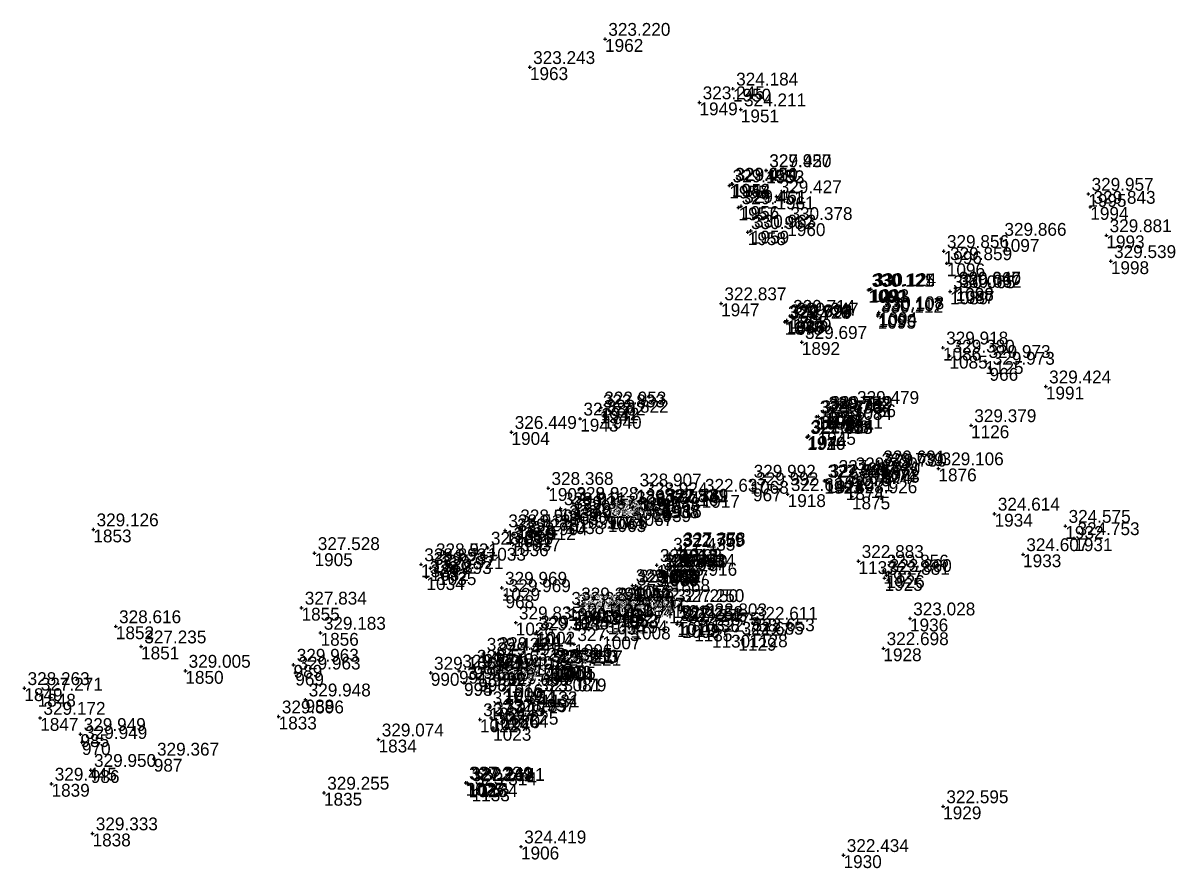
# Model space of a CAD drawing. Extents: x -829398 to -819400, y -1074439 to -1067977.
# Drawn here: x -822684.5 to -822578.1, y -1072798 to -1072719 of the extents above; entities that cross this region are included whole.
import ezdxf

# ---------------------------------------------------------------- set-up
doc = ezdxf.new("R2010")
doc.units = 0
for name, color, linetype in [('Vrstva 60', 7, 'Continuous'), ('Vrstva 61', 7, 'Continuous'), ('Čísla bodů_doměření_2012', 7, 'Continuous')]:
    doc.layers.add(name, color=color, linetype=linetype)

# ---------------------------------------------------------------- blocks, each defined once
blk = doc.blocks.new('BOD')
at = {"layer": 'Čísla bodů_doměření_2012'}
for p, q in [((-0.15, 0), (0.15, 0)), ((0, -0.15), (0, 0.15))]:
    blk.add_line(p, q, dxfattribs=at)

msp = doc.modelspace()

# ---------------------------------------------------------------- linework, layer by layer
at = {"layer": 'Vrstva 60'}
for p, q in [((-822639.48, -1072781.088), (-822639.48, -1072781.088)), ((-822639.468, -1072780.772), (-822639.468, -1072780.772))]:
    msp.add_line(p, q, dxfattribs=at)

# ---------------------------------------------------------------- block references
for p in [(-822630.103, -1072720.47), (-822637.128, -1072723.107), (-822618.156, -1072725.117), (-822621.282, -1072726.4), (-822617.417, -1072727.063), (-822615.061, -1072732.743), (-822615.051, -1072732.761), (-822618.488, -1072734.17), (-822618.266, -1072734.012), (-822618.207, -1072734.034), (-822614.089, -1072735.184), (-822584.943, -1072734.956), (-822617.635, -1072736.212), (-822617.4, -1072736.092), (-822584.76, -1072736.171), (-822613.081, -1072737.689), (-822616.763, -1072738.535), (-822616.481, -1072738.392), (-822583.255, -1072738.826), (-822593.086, -1072739.164), (-822598.458, -1072740.302), (-822598.166, -1072741.441), (-822582.839, -1072741.245), (-822605.492, -1072743.929), (-822605.393, -1072743.896), (-822605.265, -1072743.862), (-822597.862, -1072744.072), (-822597.351, -1072743.753), (-822597.341, -1072743.729), (-822597.286, -1072744.019), (-822619.256, -1072745.194), (-822612.828, -1072746.361), (-822604.621, -1072746.346), (-822604.585, -1072746.192), (-822604.514, -1072746.026), (-822613.312, -1072746.904), (-822613.139, -1072746.922), (-822613.111, -1072746.781), (-822613.107, -1072746.774), (-822612.518, -1072746.617), (-822611.717, -1072748.802), (-822598.531, -1072749.323), (-822597.922, -1072750.077), (-822594.572, -1072750.581), (-822594.178, -1072751.216), (-822588.911, -1072752.96), (-822606.858, -1072754.881), (-822632.427, -1072755.963), (-822630.613, -1072755.203), (-822630.481, -1072754.93), (-822630.266, -1072755.699), (-822610.34, -1072755.777), (-822610.171, -1072755.744), (-822609.521, -1072755.386), (-822609.5, -1072755.604), (-822609.342, -1072755.345), (-822609.025, -1072756.116), (-822595.902, -1072756.586), (-822638.849, -1072757.213), (-822611.219, -1072757.686), (-822611.181, -1072757.673), (-822611.103, -1072757.571), (-822610.235, -1072757.201), (-822606.991, -1072761.087), (-822604.564, -1072760.678), (-822604.408, -1072760.436), (-822604.274, -1072760.737), (-822598.951, -1072760.618), (-822616.517, -1072761.774), (-822609.611, -1072761.769), (-822609.581, -1072761.771), (-822609.411, -1072761.722), (-822608.579, -1072761.326), (-822607.606, -1072762.354), (-822606.76, -1072761.546), (-822635.413, -1072762.452), (-822627.182, -1072762.59), (-822626.639, -1072763.424), (-822621.074, -1072763.089), (-822616.282, -1072762.482), (-822613.039, -1072763.019), (-822607.031, -1072763.235), (-822634.258, -1072764.345), (-822634.258, -1072764.345), (-822633.084, -1072763.854), (-822633.084, -1072763.854), (-822627.506, -1072764.238), (-822625.629, -1072764.42), (-822624.862, -1072764.065), (-822624.698, -1072764.028), (-822624.649, -1072764.024), (-822633.756, -1072765.544), (-822633.363, -1072764.695), (-822632.582, -1072765.053), (-822629.975, -1072765.057), (-822629.835, -1072765.355), (-822629.704, -1072765.098), (-822627.306, -1072764.791), (-822593.704, -1072764.848), (-822677.924, -1072766.321), (-822639.446, -1072766.41), (-822639.446, -1072766.41), (-822638.329, -1072765.95), (-822638.329, -1072765.95), (-822587.089, -1072765.993), (-822638.951, -1072767.612), (-822638.616, -1072766.787), (-822637.834, -1072767.152), (-822586.256, -1072767.144), (-822657.253, -1072768.539), (-822641.072, -1072768.034), (-822624.035, -1072768.601), (-822623.193, -1072768.241), (-822623.096, -1072768.149), (-822623.078, -1072768.099), (-822591.039, -1072768.641), (-822647.302, -1072769.579), (-822647.302, -1072769.579), (-822646.21, -1072769.116), (-822646.21, -1072769.116), (-822625.281, -1072769.651), (-822606.422, -1072769.281), (-822646.795, -1072770.776), (-822646.415, -1072769.929), (-822645.703, -1072770.313), (-822625.06, -1072770.15), (-822624.944, -1072770.44), (-822624.765, -1072770.189), (-822624.041, -1072770.099), (-822604.086, -1072770.174), (-822603.989, -1072770.855), (-822603.809, -1072770.591), (-822639.751, -1072771.78), (-822627.537, -1072771.539), (-822627.433, -1072771.846), (-822627.232, -1072771.577), (-822623.863, -1072770.944), (-822639.409, -1072772.472), (-822658.47, -1072773.637), (-822633.556, -1072773.657), (-822632.994, -1072773.903), (-822632.638, -1072773.248), (-822632.312, -1072773.987), (-822632.294, -1072774.03), (-822630.35, -1072773.837), (-822630.333, -1072773.845), (-822629.549, -1072774.026), (-822629.256, -1072773.315), (-822629.212, -1072773.255), (-822623.771, -1072773.407), (-822623.193, -1072773.399), (-822638.452, -1072775.023), (-822633.285, -1072774.464), (-822633.27, -1072774.457), (-822629.869, -1072774.919), (-822629.858, -1072774.755), (-822628.776, -1072774.205), (-822628.65, -1072774.274), (-822623.305, -1072774.982), (-822621.073, -1072774.726), (-822616.317, -1072775.054), (-822601.609, -1072774.647), (-822675.823, -1072775.376), (-822656.691, -1072775.986), (-822636.634, -1072776.059), (-822636.471, -1072775.873), (-822627.547, -1072775.393), (-822623.378, -1072775.161), (-822622.924, -1072775.252), (-822621.773, -1072775.576), (-822620.114, -1072776.165), (-822616.613, -1072776.129), (-822673.466, -1072777.262), (-822632.992, -1072777.044), (-822630.365, -1072776.313), (-822617.647, -1072776.45), (-822641.462, -1072777.951), (-822640.351, -1072777.886), (-822604.094, -1072777.429), (-822659.217, -1072778.975), (-822642.382, -1072779.072), (-822640.467, -1072778.366), (-822636.736, -1072778.88), (-822635.509, -1072779.011), (-822635.121, -1072779.167), (-822634.939, -1072779.068), (-822634.705, -1072779.359), (-822634.553, -1072779.128), (-822669.324, -1072779.54), (-822659.055, -1072779.705), (-822646.389, -1072779.726), (-822643.746, -1072779.529), (-822641.964, -1072780.272), (-822641.951, -1072780.23), (-822640.652, -1072779.767), (-822640.203, -1072779.669), (-822684.372, -1072781.159), (-822643.287, -1072780.654), (-822643.282, -1072780.673), (-822639.566, -1072781.247), (-822636.265, -1072781.449), (-822683.136, -1072781.68), (-822658.1, -1072782.222), (-822636.079, -1072781.751), (-822640.906, -1072782.961), (-822638.998, -1072783.646), (-822682.889, -1072783.939), (-822660.611, -1072783.809), (-822641.799, -1072784.072), (-822640.755, -1072783.919), (-822639.748, -1072783.693), (-822679.129, -1072785.453), (-822640.564, -1072784.864), (-822678.991, -1072786.194), (-822651.273, -1072785.959), (-822672.275, -1072787.755), (-822678.161, -1072788.809), (-822643.119, -1072789.997), (-822642.959, -1072790.011), (-822681.834, -1072790.096), (-822656.37, -1072790.934), (-822642.863, -1072790.145), (-822642.577, -1072790.525), (-822641.845, -1072790.115), (-822598.509, -1072792.202), (-822677.998, -1072794.739), (-822637.961, -1072795.963), (-822607.818, -1072796.766)]:
    msp.add_blockref('BOD', p, dxfattribs=at)

# ---------------------------------------------------------------- texts
for s, p in [('1962', (-822630.103, -1072721.67)), ('1963', (-822637.128, -1072724.307)), ('1950', (-822618.156, -1072726.317)), ('1949', (-822621.282, -1072727.6)), ('1951', (-822617.417, -1072728.263)), ('1952', (-822615.061, -1072733.943)), ('1953', (-822615.051, -1072733.961)), ('1955', (-822618.488, -1072735.37)), ('1948', (-822618.266, -1072735.212)), ('1954', (-822618.207, -1072735.234)), ('1961', (-822614.089, -1072736.384)), ('1995', (-822584.943, -1072736.156)), ('1957', (-822617.635, -1072737.412)), ('1956', (-822617.4, -1072737.292)), ('1994', (-822584.76, -1072737.371)), ('1960', (-822613.081, -1072738.889)), ('1958', (-822616.763, -1072739.735)), ('1959', (-822616.481, -1072739.592)), ('1993', (-822583.255, -1072740.026)), ('1097', (-822593.086, -1072740.364)), ('1996', (-822598.458, -1072741.502)), ('1096', (-822598.166, -1072742.641)), ('1998', (-822582.839, -1072742.445)), ('1092', (-822605.492, -1072745.129)), ('1091', (-822605.393, -1072745.096)), ('1093', (-822605.265, -1072745.062)), ('1089', (-822597.862, -1072745.272)), ('1088', (-822597.351, -1072744.953)), ('1098', (-822597.341, -1072744.929)), ('1087', (-822597.286, -1072745.219)), ('1947', (-822619.256, -1072746.394)), ('1090', (-822604.585, -1072747.392)), ('1094', (-822604.514, -1072747.226)), ('1078', (-822613.312, -1072748.104)), ('1077', (-822613.139, -1072748.122)), ('1887', (-822613.111, -1072747.981)), ('1946', (-822613.107, -1072747.974)), ('1885', (-822612.828, -1072747.561)), ('1079', (-822612.518, -1072747.817)), ('1095', (-822604.621, -1072747.546)), ('1892', (-822611.717, -1072750.002)), ('1086', (-822598.531, -1072750.523)), ('1085', (-822597.922, -1072751.277)), ('1125', (-822594.572, -1072751.781)), ('966', (-822594.178, -1072752.416)), ('1991', (-822588.911, -1072754.16)), ('1941', (-822630.613, -1072756.403)), ('1942', (-822630.481, -1072756.13)), ('1940', (-822630.266, -1072756.899)), ('1080', (-822610.34, -1072756.977)), ('1076', (-822610.171, -1072756.944)), ('1081', (-822609.521, -1072756.586)), ('1075', (-822609.5, -1072756.804)), ('1082', (-822609.342, -1072756.545)), ('1084', (-822606.858, -1072756.081)), ('1943', (-822632.427, -1072757.163)), ('1083', (-822609.025, -1072757.316)), ('1126', (-822595.902, -1072757.786)), ('1904', (-822638.849, -1072758.413)), ('1920', (-822611.219, -1072758.886)), ('1919', (-822611.181, -1072758.873)), ('1944', (-822611.103, -1072758.771)), ('1945', (-822610.235, -1072758.401)), ('1070', (-822606.991, -1072762.287)), ('1074', (-822604.564, -1072761.878)), ('1072', (-822604.408, -1072761.636)), ('1073', (-822604.274, -1072761.937)), ('1876', (-822598.951, -1072761.818)), ('1068', (-822616.517, -1072762.974)), ('1921', (-822609.611, -1072762.969)), ('1923', (-822609.581, -1072762.971)), ('1924', (-822609.411, -1072762.922)), ('1922', (-822608.579, -1072762.526)), ('1071', (-822606.76, -1072762.746)), ('1903', (-822635.413, -1072763.652)), ('1898', (-822627.182, -1072763.79)), ('1917', (-822621.074, -1072764.289)), ('967', (-822616.282, -1072763.682)), ('1918', (-822613.039, -1072764.219)), ('1874', (-822607.606, -1072763.554)), ('1875', (-822607.031, -1072764.435)), ('1337', (-822634.258, -1072765.545)), ('1339', (-822634.258, -1072765.545)), ('1338', (-822633.084, -1072765.054)), ('1340', (-822633.084, -1072765.054)), ('1066', (-822627.506, -1072765.438)), ('1897', (-822626.639, -1072764.624)), ('1938', (-822624.862, -1072765.265)), ('1937', (-822624.698, -1072765.228)), ('1916', (-822624.649, -1072765.224)), ('1030', (-822633.363, -1072765.895)), ('1039', (-822632.582, -1072766.253)), ('1064', (-822629.975, -1072766.257)), ('1063', (-822629.835, -1072766.555)), ('1065', (-822629.704, -1072766.298)), ('1067', (-822627.306, -1072765.991)), ('1939', (-822625.629, -1072765.62)), ('1934', (-822593.704, -1072766.048)), ('1853', (-822677.924, -1072767.521)), ('1333', (-822639.446, -1072767.61)), ('1335', (-822639.446, -1072767.61)), ('1334', (-822638.329, -1072767.15)), ('1336', (-822638.329, -1072767.15)), ('1038', (-822633.756, -1072766.744)), ('1932', (-822587.089, -1072767.193)), ('1031', (-822638.616, -1072767.987)), ('1037', (-822637.834, -1072768.352)), ('1931', (-822586.256, -1072768.344)), ('1905', (-822657.253, -1072769.739)), ('1033', (-822641.072, -1072769.234)), ('1036', (-822638.951, -1072768.812)), ('1914', (-822624.035, -1072769.801)), ('1912', (-822623.193, -1072769.441)), ('1913', (-822623.096, -1072769.349)), ('1915', (-822623.078, -1072769.299)), ('1329', (-822647.302, -1072770.779)), ('1331', (-822647.302, -1072770.779)), ('1330', (-822646.21, -1072770.316)), ('1332', (-822646.21, -1072770.316)), ('1062', (-822625.281, -1072770.851)), ('1137', (-822606.422, -1072770.481)), ('1933', (-822591.039, -1072769.841)), ('1032', (-822646.415, -1072771.129)), ('1035', (-822645.703, -1072771.513)), ('1061', (-822625.06, -1072771.35)), ('1060', (-822624.944, -1072771.64)), ('1059', (-822624.765, -1072771.389)), ('1867', (-822624.041, -1072771.299)), ('1927', (-822604.086, -1072771.374)), ('1926', (-822603.809, -1072771.791)), ('1034', (-822646.795, -1072771.976)), ('1029', (-822639.751, -1072772.98)), ('1056', (-822627.537, -1072772.739)), ('1058', (-822627.232, -1072772.777)), ('1868', (-822623.863, -1072772.144)), ('1925', (-822603.989, -1072772.055)), ('968', (-822639.409, -1072773.672)), ('1057', (-822627.433, -1072773.046)), ('1855', (-822658.47, -1072774.837)), ('1040', (-822633.556, -1072774.857)), ('1046', (-822632.994, -1072775.103)), ('1041', (-822632.638, -1072774.448)), ('1049', (-822630.35, -1072775.037)), ('1048', (-822630.333, -1072775.045)), ('1051', (-822629.256, -1072774.515)), ('1050', (-822629.212, -1072774.455)), ('1012', (-822623.771, -1072774.607)), ('1011', (-822623.193, -1072774.599)), ('1044', (-822633.285, -1072775.664)), ('1045', (-822633.27, -1072775.657)), ('1042', (-822632.312, -1072775.187)), ('1043', (-822632.294, -1072775.23)), ('1054', (-822629.869, -1072776.119)), ('1055', (-822629.858, -1072775.955)), ('1047', (-822629.549, -1072775.226)), ('1052', (-822628.776, -1072775.405)), ('1053', (-822628.65, -1072775.474)), ('1010', (-822623.305, -1072776.182)), ('1136', (-822621.073, -1072775.926)), ('1936', (-822601.609, -1072775.847)), ('1852', (-822675.823, -1072776.576)), ('1856', (-822656.691, -1072777.186)), ('1028', (-822638.452, -1072776.223)), ('1014', (-822636.634, -1072777.259)), ('1002', (-822636.471, -1072777.073)), ('1008', (-822627.547, -1072776.593)), ('1013', (-822623.378, -1072776.361)), ('1009', (-822622.924, -1072776.452)), ('1135', (-822621.773, -1072776.776)), ('1127', (-822616.317, -1072776.254)), ('1006', (-822632.992, -1072778.244)), ('1007', (-822630.365, -1072777.513)), ('1130', (-822620.114, -1072777.365)), ('1129', (-822617.647, -1072777.65)), ('1128', (-822616.613, -1072777.329)), ('1851', (-822673.466, -1072778.462)), ('997', (-822641.462, -1072779.151)), ('3240', (-822640.351, -1072779.086)), ('1928', (-822604.094, -1072778.629)), ('989', (-822659.217, -1072780.175)), ('992', (-822642.382, -1072780.272)), ('1017', (-822640.467, -1072779.566)), ('1018', (-822636.736, -1072780.08)), ('1015', (-822635.509, -1072780.211)), ('1001', (-822635.121, -1072780.367)), ('1003', (-822634.939, -1072780.268)), ('1005', (-822634.553, -1072780.328)), ('1850', (-822669.324, -1072780.74)), ('969', (-822659.055, -1072780.905)), ('990', (-822646.389, -1072780.926)), ('991', (-822643.746, -1072780.729)), ('996', (-822641.964, -1072781.472)), ('993', (-822641.951, -1072781.43)), ('998', (-822640.652, -1072780.967)), ('999', (-822640.203, -1072780.869)), ('1004', (-822634.705, -1072780.559)), ('1849', (-822684.372, -1072782.359)), ('994', (-822643.287, -1072781.854)), ('995', (-822643.282, -1072781.873)), ('1019', (-822639.566, -1072782.447)), ('1000', (-822639.48, -1072782.288)), ('1016', (-822639.468, -1072781.972)), ('1848', (-822683.136, -1072782.88)), ('988', (-822658.1, -1072783.422)), ('1132', (-822636.265, -1072782.649)), ('1131', (-822636.079, -1072782.951)), ('1021', (-822640.906, -1072784.161)), ('1847', (-822682.889, -1072785.139)), ('1833', (-822660.611, -1072785.009)), ('1022', (-822641.799, -1072785.272)), ('1024', (-822640.755, -1072785.119)), ('1020', (-822639.748, -1072784.893)), ('1864', (-822638.998, -1072784.846)), ('985', (-822679.129, -1072786.653)), ('1023', (-822640.564, -1072786.064)), ('970', (-822678.991, -1072787.394)), ('1834', (-822651.273, -1072787.159)), ('987', (-822672.275, -1072788.955)), ('986', (-822678.161, -1072790.009)), ('1839', (-822681.834, -1072791.296)), ('1835', (-822656.37, -1072792.134)), ('1025', (-822643.119, -1072791.197)), ('1027', (-822642.959, -1072791.211)), ('1026', (-822642.863, -1072791.345)), ('1133', (-822642.577, -1072791.725)), ('1134', (-822641.845, -1072791.315)), ('1929', (-822598.509, -1072793.402)), ('1838', (-822677.998, -1072795.939)), ('1906', (-822637.961, -1072797.163)), ('1930', (-822607.818, -1072797.966))]:
    msp.add_text(s, height=1.2, dxfattribs=at).set_placement(p)
at = {"layer": 'Vrstva 61'}
for s, p in [('323.220', (-822629.803, -1072720.17)), ('323.243', (-822636.828, -1072722.807)), ('324.184', (-822617.856, -1072724.817)), ('323.245', (-822620.982, -1072726.1)), ('324.211', (-822617.117, -1072726.763)), ('327.927', (-822614.761, -1072732.443)), ('329.450', (-822614.751, -1072732.461)), ('329.455', (-822618.188, -1072733.87)), ('323.024', (-822617.966, -1072733.712)), ('329.450', (-822617.907, -1072733.734)), ('329.957', (-822584.643, -1072734.656)), ('329.427', (-822613.789, -1072734.884)), ('329.451', (-822617.335, -1072735.912)), ('329.461', (-822617.1, -1072735.792)), ('329.843', (-822584.46, -1072735.871)), ('330.378', (-822612.781, -1072737.389)), ('330.962', (-822616.463, -1072738.235)), ('330.963', (-822616.181, -1072738.092)), ('329.866', (-822592.786, -1072738.864)), ('329.881', (-822582.955, -1072738.526)), ('329.856', (-822598.158, -1072740.002)), ('329.539', (-822582.539, -1072740.945)), ('329.859', (-822597.866, -1072741.141)), ('330.121', (-822605.192, -1072743.629)), ('330.125', (-822605.093, -1072743.596)), ('330.124', (-822604.965, -1072743.562)), ('330.065', (-822597.562, -1072743.772)), ('330.060', (-822597.051, -1072743.453)), ('329.847', (-822597.041, -1072743.429)), ('330.062', (-822596.986, -1072743.719)), ('322.837', (-822618.956, -1072744.894)), ('329.714', (-822612.528, -1072746.061)), ('329.647', (-822612.218, -1072746.317)), ('330.112', (-822604.321, -1072746.046)), ('330.107', (-822604.285, -1072745.892)), ('330.108', (-822604.214, -1072745.726)), ('329.726', (-822613.012, -1072746.604)), ('329.729', (-822612.839, -1072746.622)), ('329.694', (-822612.811, -1072746.481)), ('322.993', (-822612.807, -1072746.474)), ('329.697', (-822611.417, -1072748.502)), ('329.918', (-822598.231, -1072749.023)), ('329.380', (-822597.622, -1072749.777)), ('329.973', (-822594.272, -1072750.281)), ('329.973', (-822593.878, -1072750.916)), ('329.424', (-822588.611, -1072752.66)), ('323.833', (-822630.313, -1072754.903)), ('322.953', (-822630.181, -1072754.63)), ('329.479', (-822606.558, -1072754.581)), ('323.862', (-822632.127, -1072755.663)), ('323.822', (-822629.966, -1072755.399)), ('329.730', (-822610.04, -1072755.477)), ('329.743', (-822609.871, -1072755.444)), ('329.732', (-822609.221, -1072755.086)), ('329.753', (-822609.2, -1072755.304)), ('329.749', (-822609.042, -1072755.045)), ('329.736', (-822608.725, -1072755.816)), ('326.449', (-822638.549, -1072756.913)), ('327.411', (-822609.935, -1072756.901)), ('329.379', (-822595.602, -1072756.286)), ('327.403', (-822610.919, -1072757.386)), ('322.818', (-822610.881, -1072757.373)), ('322.834', (-822610.803, -1072757.271)), ('329.691', (-822604.108, -1072760.136)), ('327.412', (-822608.279, -1072761.026)), ('329.700', (-822606.691, -1072760.787)), ('329.680', (-822606.46, -1072761.246)), ('329.739', (-822604.264, -1072760.378)), ('329.730', (-822603.974, -1072760.437)), ('329.106', (-822598.651, -1072760.318)), ('328.368', (-822635.113, -1072762.152)), ('328.907', (-822626.882, -1072762.29)), ('329.992', (-822616.217, -1072761.474)), ('329.992', (-822615.982, -1072762.182)), ('327.383', (-822609.311, -1072761.469)), ('322.826', (-822609.281, -1072761.471)), ('322.876', (-822609.111, -1072761.422)), ('328.924', (-822607.306, -1072762.054)), ('328.924', (-822626.339, -1072763.124)), ('322.637', (-822620.774, -1072762.789)), ('322.634', (-822612.739, -1072762.719)), ('328.926', (-822606.731, -1072762.935)), ('329.011', (-822633.958, -1072764.045)), ('328.811', (-822633.958, -1072764.045)), ('329.357', (-822633.063, -1072764.395)), ('329.028', (-822632.784, -1072763.554)), ('328.828', (-822632.784, -1072763.554)), ('329.687', (-822627.206, -1072763.938)), ('329.688', (-822627.006, -1072764.491)), ('327.416', (-822625.329, -1072764.12)), ('322.831', (-822624.562, -1072763.765)), ('322.749', (-822624.398, -1072763.728)), ('327.381', (-822624.349, -1072763.724)), ('329.011', (-822633.456, -1072765.244)), ('329.028', (-822632.282, -1072764.753)), ('329.663', (-822629.675, -1072764.757)), ('329.668', (-822629.535, -1072765.055)), ('329.672', (-822629.404, -1072764.798)), ('324.614', (-822593.404, -1072764.548)), ('329.126', (-822677.624, -1072766.021)), ('328.912', (-822639.146, -1072766.11)), ('328.512', (-822639.146, -1072766.11)), ('329.279', (-822638.316, -1072766.487)), ('328.904', (-822638.029, -1072765.65)), ('328.504', (-822638.029, -1072765.65)), ('324.575', (-822586.789, -1072765.693)), ('328.912', (-822638.651, -1072767.312)), ('328.904', (-822637.534, -1072766.852)), ('324.753', (-822585.956, -1072766.844)), ('327.528', (-822656.953, -1072768.239)), ('328.916', (-822640.772, -1072767.734)), ('327.435', (-822623.735, -1072768.301)), ('322.759', (-822622.893, -1072767.941)), ('322.755', (-822622.796, -1072767.849)), ('327.378', (-822622.778, -1072767.799)), ('324.607', (-822590.739, -1072768.341)), ('328.893', (-822647.002, -1072769.279)), ('328.693', (-822647.002, -1072769.279)), ('329.237', (-822646.115, -1072769.629)), ('328.921', (-822645.91, -1072768.816)), ('328.521', (-822645.91, -1072768.816)), ('329.703', (-822624.981, -1072769.351)), ('328.934', (-822623.741, -1072769.799)), ('322.883', (-822606.122, -1072768.981)), ('328.893', (-822646.495, -1072770.476)), ('328.921', (-822645.403, -1072770.013)), ('329.659', (-822624.76, -1072769.85)), ('329.697', (-822624.644, -1072770.14)), ('329.700', (-822624.465, -1072769.889)), ('328.916', (-822623.563, -1072770.644)), ('323.856', (-822603.786, -1072769.874)), ('322.881', (-822603.689, -1072770.555)), ('323.860', (-822603.509, -1072770.291)), ('329.969', (-822639.451, -1072771.48)), ('329.608', (-822627.237, -1072771.239)), ('329.586', (-822627.133, -1072771.546)), ('329.602', (-822626.932, -1072771.277)), ('329.969', (-822639.109, -1072772.172)), ('329.296', (-822632.338, -1072772.948)), ('329.442', (-822628.956, -1072773.015)), ('329.292', (-822628.912, -1072772.955)), ('327.834', (-822658.17, -1072773.337)), ('329.332', (-822633.256, -1072773.357)), ('329.356', (-822632.694, -1072773.603)), ('329.360', (-822632.012, -1072773.687)), ('329.131', (-822631.994, -1072773.73)), ('329.257', (-822630.05, -1072773.537)), ('329.411', (-822630.033, -1072773.545)), ('329.530', (-822629.249, -1072773.726)), ('329.447', (-822628.476, -1072773.905)), ('328.541', (-822628.35, -1072773.974)), ('327.250', (-822623.471, -1072773.107)), ('327.250', (-822622.893, -1072773.099)), ('328.616', (-822675.523, -1072775.076)), ('329.835', (-822638.152, -1072774.723)), ('329.116', (-822632.985, -1072774.164)), ('329.354', (-822632.97, -1072774.157)), ('328.404', (-822629.569, -1072774.619)), ('329.417', (-822629.558, -1072774.455)), ('327.128', (-822627.247, -1072775.093)), ('327.261', (-822623.078, -1072774.861)), ('327.258', (-822623.005, -1072774.682)), ('327.275', (-822622.624, -1072774.952)), ('322.803', (-822620.773, -1072774.426)), ('322.611', (-822616.017, -1072774.754)), ('323.028', (-822601.309, -1072774.347)), ('329.183', (-822656.391, -1072775.686)), ('329.313', (-822636.334, -1072775.759)), ('329.427', (-822636.171, -1072775.573)), ('327.194', (-822630.065, -1072776.013)), ('322.875', (-822621.473, -1072775.276)), ('322.758', (-822619.814, -1072775.865)), ('322.685', (-822617.347, -1072776.15)), ('322.653', (-822616.313, -1072775.829)), ('327.235', (-822673.166, -1072776.962)), ('327.215', (-822632.692, -1072776.744)), ('322.698', (-822603.794, -1072777.129)), ('329.432', (-822641.162, -1072777.651)), ('329.491', (-822640.167, -1072778.066)), ('329.428', (-822640.051, -1072777.586)), ('329.005', (-822669.024, -1072779.24)), ('329.963', (-822658.917, -1072778.675)), ('329.521', (-822643.446, -1072779.229)), ('329.516', (-822642.082, -1072778.772)), ('329.407', (-822639.903, -1072779.369)), ('329.438', (-822636.436, -1072778.58)), ('329.341', (-822635.209, -1072778.711)), ('329.350', (-822634.821, -1072778.867)), ('327.213', (-822634.639, -1072778.768)), ('327.221', (-822634.405, -1072779.059)), ('327.217', (-822634.253, -1072778.828)), ('329.963', (-822658.755, -1072779.405)), ('329.166', (-822646.089, -1072779.426)), ('329.520', (-822642.987, -1072780.354)), ('329.248', (-822642.982, -1072780.373)), ('329.147', (-822641.664, -1072779.972)), ('329.482', (-822641.651, -1072779.93)), ('329.421', (-822640.352, -1072779.467)), ('328.263', (-822684.072, -1072780.859)), ('327.271', (-822682.836, -1072781.38)), ('327.650', (-822639.266, -1072780.947)), ('329.404', (-822639.18, -1072780.788)), ('329.392', (-822639.168, -1072780.472)), ('323.081', (-822636.265, -1072781.449)), ('323.079', (-822635.779, -1072781.451)), ('329.948', (-822657.8, -1072781.922)), ('329.172', (-822682.589, -1072783.639)), ('329.596', (-822660.311, -1072783.509)), ('327.354', (-822640.606, -1072782.661)), ('327.177', (-822640.455, -1072783.619)), ('327.189', (-822639.448, -1072783.393)), ('328.957', (-822638.698, -1072783.346)), ('327.225', (-822641.499, -1072783.772)), ('327.225', (-822640.264, -1072784.564)), ('329.949', (-822678.829, -1072785.153)), ('329.074', (-822650.973, -1072785.659)), ('329.949', (-822678.691, -1072785.894)), ('329.367', (-822671.975, -1072787.455)), ('329.950', (-822677.861, -1072788.509)), ('329.445', (-822681.534, -1072789.796)), ('327.224', (-822642.819, -1072789.697)), ('327.249', (-822642.659, -1072789.711)), ('327.262', (-822642.563, -1072789.845)), ('323.141', (-822641.545, -1072789.815)), ('329.255', (-822656.07, -1072790.634)), ('323.314', (-822642.277, -1072790.225)), ('322.595', (-822598.209, -1072791.902)), ('329.333', (-822677.698, -1072794.439)), ('324.419', (-822637.661, -1072795.663)), ('322.434', (-822607.518, -1072796.466))]:
    msp.add_text(s, height=1.2, dxfattribs=at).set_placement(p)

doc.saveas('drawing.dxf')
